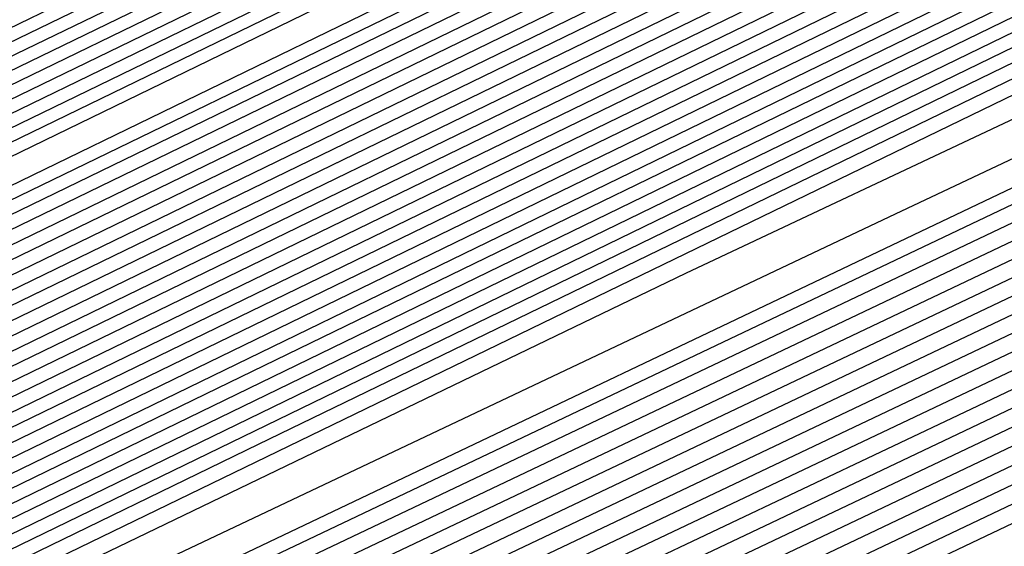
# Model space of a CAD drawing. Extents: x 3249832 to 3255657, y 13789405 to 13793316.
# Tile 392 of 656: x 3254719.753 to 3254720.854, y 13790589.181 to 13790589.77. Entities that reach past the tile are written whole.
import ezdxf

# ---------------------------------------------------------------- set-up
doc = ezdxf.new("R2010")
doc.units = 0
doc.header["$LTSCALE"] = 100
doc.header["$MEASUREMENT"] = 0
for name, color, linetype in [('GRATIO_CON', 10, 'CONTINUOUS'), ('GRATIO_ICON', 7, 'CONTINUOUS'), ('TARGETS_EAST', 7, 'CONTINUOUS')]:
    doc.layers.add(name, color=color, linetype=linetype)

# ---------------------------------------------------------------- blocks, each defined once
blk = doc.blocks.new('Gratio_032316_contours')
at = {"layer": 'GRATIO_CON', "color": 1, "linetype": 'Continuous', "flags": 128}
for points in [[(3254642.139, 13790551.7053), (3254660.6124, 13790560.6687), (3254682.3072, 13790571.2723), (3254700.7352, 13790580.305), (3254711.0317, 13790585.3564), (3254714.825, 13790587.2199), (3254715.3665, 13790587.4896), (3254715.3659, 13790587.4937), (3254715.3657, 13790587.4969), (3254715.3666, 13790587.4975), (3254715.9081, 13790587.7572), (3254719.6861, 13790589.589), (3254729.9352, 13790594.5687), (3254748.2689, 13790603.4881), (3254769.8147, 13790614.0012), (3254788.079, 13790622.9777)], [(3254643.9573, 13790552.6097), (3254661.9705, 13790561.3498), (3254683.1246, 13790571.6892), (3254701.0934, 13790580.4969), (3254711.1333, 13790585.4226), (3254714.8321, 13790587.2398), (3254715.3601, 13790587.5029), (3254715.3596, 13790587.5069), (3254715.3595, 13790587.5098), (3254715.3603, 13790587.5104), (3254715.8805, 13790587.7597), (3254719.5093, 13790589.5191), (3254729.3537, 13790594.3022), (3254746.9632, 13790602.8693), (3254767.6581, 13790612.9672), (3254785.2011, 13790621.5892)], [(3254645.7757, 13790553.5142), (3254663.3285, 13790562.0309), (3254683.9419, 13790572.1067), (3254701.4513, 13790580.6909), (3254711.2342, 13790585.4933), (3254714.8385, 13790587.2659), (3254715.3542, 13790587.5212), (3254715.853, 13790587.7617), (3254719.3325, 13790589.4492), (3254728.7721, 13790594.0356), (3254745.6576, 13790602.2505), (3254765.5015, 13790611.9331), (3254782.3232, 13790620.2006)], [(3254647.5941, 13790554.4186), (3254664.6865, 13790562.712), (3254684.7593, 13790572.5235), (3254701.8095, 13790580.8826), (3254711.336, 13790585.5591), (3254714.8458, 13790587.2852), (3254715.348, 13790587.5339), (3254715.8254, 13790587.7641), (3254719.1557, 13790589.3793), (3254728.1905, 13790593.7691), (3254744.3519, 13790601.6317), (3254763.3449, 13790610.8991), (3254779.4453, 13790618.8121)], [(3254651.2308, 13790556.2274), (3254667.4026, 13790564.0741), (3254686.3942, 13790573.3572), (3254702.526, 13790581.266), (3254711.5395, 13790585.6907), (3254714.8603, 13790587.3239), (3254715.3355, 13790587.5594), (3254715.7702, 13790587.7691), (3254718.8022, 13790589.2396), (3254727.0274, 13790593.236), (3254741.7406, 13790600.3941), (3254759.0318, 13790608.8311), (3254773.6894, 13790616.035)], [(3254653.0492, 13790557.1319), (3254668.7606, 13790564.7552), (3254687.2116, 13790573.774), (3254702.8843, 13790581.4577), (3254711.6412, 13790585.7564), (3254714.8676, 13790587.3433), (3254715.3293, 13790587.5721), (3254715.7426, 13790587.7716), (3254718.6254, 13790589.1697), (3254726.4458, 13790592.9695), (3254740.435, 13790599.7753), (3254756.8752, 13790607.7971), (3254770.8115, 13790614.6465), (3254778.5294, 13790618.5309)], [(3254646.2517, 13790553.9528), (3254654.8675, 13790558.0363), (3254670.1186, 13790565.4362), (3254688.0291, 13790574.1908), (3254703.2426, 13790581.6494), (3254711.743, 13790585.8222), (3254714.8749, 13790587.3627), (3254715.3231, 13790587.5848), (3254715.7151, 13790587.774), (3254718.4486, 13790589.0998), (3254725.8643, 13790592.703), (3254739.1294, 13790599.1565), (3254754.7186, 13790606.7631), (3254767.9336, 13790613.258), (3254775.252, 13790616.9413)], [(3254648.3232, 13790554.9771), (3254656.6859, 13790558.9407), (3254671.4766, 13790566.1173), (3254688.8465, 13790574.6076), (3254703.6008, 13790581.8411), (3254711.8447, 13790585.888), (3254714.8821, 13790587.382), (3254715.3169, 13790587.5976), (3254715.6875, 13790587.7765), (3254718.2718, 13790589.03), (3254725.2827, 13790592.4364), (3254737.8237, 13790598.5377), (3254752.562, 13790605.7291), (3254765.0557, 13790611.8694), (3254771.9746, 13790615.3518)]]:
    blk.add_lwpolyline(points, dxfattribs=at)
at = {"layer": 'GRATIO_CON', "color": 5, "linetype": 'Continuous', "flags": 128}
for points in [[(3254645.4599, 13790553.036), (3254663.069, 13790561.7623), (3254683.7862, 13790571.9554), (3254701.3959, 13790580.5965), (3254711.2365, 13790585.4241), (3254714.8618, 13790587.205), (3254715.3792, 13790587.4629), (3254715.3785, 13790587.4674), (3254715.3782, 13790587.4709), (3254715.379, 13790587.4719), (3254715.9133, 13790587.7279), (3254719.64, 13790589.5343), (3254729.7495, 13790594.4457), (3254747.8375, 13790603.2357), (3254769.1201, 13790613.5531), (3254787.2186, 13790622.2657)], [(3254649.9599, 13790555.2348), (3254666.4373, 13790563.4004), (3254685.823, 13790572.9383), (3254702.301, 13790581.0241), (3254711.5092, 13790585.5415), (3254714.9015, 13790587.208), (3254715.3856, 13790587.4496), (3254715.3848, 13790587.4542), (3254715.3844, 13790587.458), (3254715.3852, 13790587.4591), (3254715.9013, 13790587.7061), (3254719.4996, 13790589.4499), (3254729.2606, 13790594.1916), (3254746.7248, 13790602.6782), (3254767.2733, 13790612.6396), (3254784.7474, 13790621.0516)], [(3254645.8078, 13790553.0477), (3254654.4599, 13790557.4337), (3254669.8056, 13790565.0385), (3254687.8597, 13790573.9222), (3254703.2055, 13790581.4548), (3254711.7805, 13790585.6657), (3254714.9395, 13790587.2206), (3254715.3915, 13790587.4448), (3254715.8892, 13790587.6839), (3254719.3592, 13790589.3654), (3254728.7717, 13790593.9374), (3254745.612, 13790602.1206), (3254765.4264, 13790611.7261), (3254782.2763, 13790619.8376)], [(3254650.9146, 13790555.5543), (3254658.9599, 13790559.6325), (3254673.1739, 13790566.6765), (3254689.8966, 13790574.9051), (3254704.1107, 13790581.8824), (3254712.0533, 13790585.783), (3254714.9794, 13790587.2235), (3254715.3982, 13790587.4313), (3254715.8776, 13790587.6614), (3254719.2191, 13790589.2805), (3254728.2829, 13790593.683), (3254744.4993, 13790601.563), (3254763.5796, 13790610.8126), (3254779.8051, 13790618.6235)], [(3254649.0895, 13790554.2614), (3254654.3182, 13790556.9458), (3254657.5919, 13790558.6919), (3254661.1283, 13790560.5677), (3254667.9599, 13790564.0302), (3254679.9106, 13790569.9526), (3254693.9704, 13790576.8709), (3254705.921, 13790582.737), (3254712.5988, 13790586.0165), (3254715.0585, 13790587.2285), (3254715.4093, 13790587.4057), (3254715.4091, 13790587.4086), (3254715.4097, 13790587.4091), (3254715.4114, 13790587.4072), (3254715.8544, 13790587.617), (3254718.939, 13790589.1106), (3254727.3053, 13790593.1741), (3254742.2739, 13790600.4477), (3254759.8859, 13790608.9855), (3254774.8628, 13790616.1954)], [(3254652.9316, 13790556.1611), (3254659.0279, 13790559.2737), (3254662.7531, 13790561.2358), (3254666.2352, 13790563.0744), (3254672.4599, 13790566.2291), (3254683.2789, 13790571.5906), (3254696.0073, 13790577.8537), (3254706.8262, 13790583.1644), (3254712.8717, 13790586.1333), (3254715.0984, 13790587.2306), (3254715.416, 13790587.3911), (3254715.416, 13790587.3939), (3254715.4167, 13790587.3946), (3254715.4184, 13790587.393), (3254715.843, 13790587.5942), (3254718.799, 13790589.0255), (3254726.8166, 13790592.9197), (3254741.1612, 13790599.8901), (3254758.039, 13790608.072), (3254772.3917, 13790614.9813)], [(3254648.5889, 13790553.912), (3254656.7738, 13790558.0608), (3254663.7375, 13790561.6017), (3254667.9142, 13790563.7796), (3254671.342, 13790565.581), (3254676.9599, 13790568.4279), (3254686.6472, 13790573.2286), (3254698.0442, 13790578.8366), (3254707.7315, 13790583.5918), (3254713.1445, 13790586.2502), (3254715.1383, 13790587.2327), (3254715.4228, 13790587.3765), (3254715.4229, 13790587.3793), (3254715.4236, 13790587.3802), (3254715.4253, 13790587.3788), (3254715.8315, 13790587.5713), (3254718.659, 13790588.9404), (3254726.3278, 13790592.6653), (3254740.0485, 13790599.3324), (3254756.1922, 13790607.1585), (3254769.9205, 13790613.7673), (3254777.6832, 13790617.4194)], [(3254651.4104, 13790555.3035), (3254660.616, 13790559.9605), (3254668.4472, 13790563.9297), (3254673.0754, 13790566.3235), (3254676.4489, 13790568.0877), (3254681.4599, 13790570.6267), (3254690.0155, 13790574.8666), (3254700.0811, 13790579.8195), (3254708.6367, 13790584.0191), (3254713.4173, 13790586.367), (3254715.1783, 13790587.2348), (3254715.4296, 13790587.362), (3254715.4297, 13790587.3647), (3254715.4306, 13790587.3657), (3254715.4323, 13790587.3646), (3254715.8201, 13790587.5485), (3254718.5189, 13790588.8554), (3254725.8391, 13790592.4108), (3254738.9357, 13790598.7748), (3254754.3453, 13790606.2449), (3254767.4494, 13790612.5532), (3254774.8722, 13790616.0455)], [(3254647.5106, 13790553.2224), (3254657.0534, 13790558.0863), (3254668.3003, 13790563.7598), (3254677.8665, 13790568.5857), (3254683.3978, 13790571.4112), (3254686.6626, 13790573.101), (3254690.46, 13790575.0244), (3254696.7522, 13790578.1426), (3254704.1549, 13790581.7852), (3254710.4471, 13790584.8739), (3254713.963, 13790586.6006), (3254715.2582, 13790587.2389), (3254715.4431, 13790587.3328), (3254715.4435, 13790587.3354), (3254715.4445, 13790587.3367), (3254715.4462, 13790587.3361), (3254715.7971, 13790587.5028), (3254718.2389, 13790588.6852), (3254724.8615, 13790591.9019), (3254736.7103, 13790597.6595), (3254750.6516, 13790604.4179), (3254762.5071, 13790610.1251), (3254769.2501, 13790613.2977), (3254772.4608, 13790614.7267)], [(3254691.7695, 13790575.6077), (3254694.96, 13790577.2233), (3254700.1205, 13790579.7806), (3254706.1918, 13790582.7681), (3254711.3523, 13790585.3012), (3254714.2359, 13790586.7174), (3254715.2981, 13790587.241), (3254715.4499, 13790587.3183), (3254715.4504, 13790587.3208), (3254715.4515, 13790587.3223), (3254715.4532, 13790587.3219), (3254715.7857, 13790587.4799), (3254718.0989, 13790588.6002), (3254724.3728, 13790591.6475), (3254735.5976, 13790597.1019), (3254748.8048, 13790603.5044), (3254760.036, 13790608.911), (3254766.439, 13790611.9238), (3254769.587, 13790613.3281), (3254772.1591, 13790614.4553)], [(3254687.2858, 13790573.2417), (3254693.7202, 13790576.4989), (3254696.8763, 13790578.1144), (3254699.46, 13790579.4221), (3254703.4888, 13790581.4187), (3254708.2287, 13790583.751), (3254712.2575, 13790585.7286), (3254714.5087, 13790586.8342), (3254715.338, 13790587.2431), (3254715.4567, 13790587.3037), (3254715.4573, 13790587.3062), (3254715.4584, 13790587.3078), (3254715.4602, 13790587.3077), (3254715.7742, 13790587.4571), (3254717.9589, 13790588.5151), (3254723.884, 13790591.393), (3254734.4849, 13790596.5443), (3254746.9579, 13790602.5908), (3254757.5648, 13790607.6969), (3254763.628, 13790610.5499), (3254766.7132, 13790611.9296), (3254769.4468, 13790613.139), (3254773.8018, 13790615.1582)], [(3254691.9954, 13790575.5697), (3254698.8813, 13790579.0427), (3254701.9832, 13790580.621), (3254703.96, 13790581.621), (3254706.8571, 13790583.0567), (3254710.2655, 13790584.7338), (3254713.1627, 13790586.1559), (3254714.7816, 13790586.951), (3254715.378, 13790587.2452), (3254715.4634, 13790587.2891), (3254715.4641, 13790587.2915), (3254715.4654, 13790587.2933), (3254715.4671, 13790587.2935), (3254715.7628, 13790587.4342), (3254717.8189, 13790588.43), (3254723.3953, 13790591.1386), (3254733.3722, 13790595.9866), (3254745.1111, 13790601.6773), (3254755.0937, 13790606.4829), (3254760.817, 13790609.176), (3254763.8393, 13790610.531), (3254766.7345, 13790611.8227), (3254771.4153, 13790614)], [(3254687.5111, 13790573.2582), (3254701.4147, 13790580.2257), (3254709.2037, 13790584.1304), (3254712.1969, 13790585.6344), (3254712.96, 13790586.0188), (3254713.5937, 13790586.3332), (3254714.3394, 13790586.7008), (3254714.9737, 13790587.0132), (3254715.3288, 13790587.1891), (3254715.4606, 13790587.2552), (3254715.4811, 13790587.2651), (3254715.7399, 13790587.3885), (3254717.5388, 13790588.2599), (3254722.4177, 13790590.6297), (3254731.1468, 13790594.8713), (3254741.4174, 13790599.8502), (3254750.1514, 13790604.0547), (3254755.1949, 13790606.4282), (3254758.0917, 13790607.7338), (3254761.31, 13790609.19), (3254766.6422, 13790611.6836), (3254773.1773, 13790614.7751)], [(3254650.9017, 13790554.6653), (3254658.8371, 13790558.7771), (3254673.0892, 13790565.9887), (3254689.8746, 13790574.4203), (3254704.1484, 13790581.5711), (3254712.1263, 13790585.5666), (3254715.0665, 13790587.04), (3254715.4881, 13790587.251), (3254715.7284, 13790587.3657), (3254717.3988, 13790588.1749), (3254721.929, 13790590.3752), (3254730.0341, 13790594.3137), (3254739.5705, 13790598.9367), (3254747.6802, 13790602.8407), (3254752.3838, 13790605.0543), (3254755.2179, 13790606.3353), (3254758.5977, 13790607.8737), (3254764.2556, 13790610.5253), (3254771.1907, 13790613.8082)], [(3254652.1037, 13790555.2502), (3254659.8925, 13790559.2859), (3254673.8812, 13790566.3638), (3254690.3563, 13790574.639), (3254704.3657, 13790581.6567), (3254712.195, 13790585.5772), (3254715.0794, 13790587.0229), (3254715.4916, 13790587.2315), (3254715.4923, 13790587.2341), (3254715.4936, 13790587.2363), (3254715.4952, 13790587.2371), (3254715.717, 13790587.343), (3254717.2588, 13790588.0898), (3254721.4402, 13790590.1208), (3254728.9214, 13790593.7561), (3254737.7237, 13790598.0232), (3254745.2091, 13790601.6266), (3254749.5728, 13790603.6804), (3254752.344, 13790604.9367), (3254755.8855, 13790606.5574), (3254761.8691, 13790609.3671), (3254769.2041, 13790612.8413), (3254776.1088, 13790616.118)], [(3254650.5295, 13790554.2765), (3254653.3056, 13790555.8352), (3254660.9478, 13790559.7949), (3254674.6731, 13790566.7396), (3254690.838, 13790574.8591), (3254704.5835, 13790581.7451), (3254712.2651, 13790585.5926), (3254715.0949, 13790587.012), (3254715.4992, 13790587.2173), (3254715.4997, 13790587.2202), (3254715.5008, 13790587.2224), (3254715.5022, 13790587.2231), (3254715.7056, 13790587.3202), (3254717.1188, 13790588.0047), (3254720.9515, 13790589.8664), (3254727.8087, 13790593.1984), (3254735.8769, 13790597.1097), (3254742.7379, 13790600.4126), (3254746.7617, 13790602.3065), (3254749.4702, 13790603.5381), (3254753.1732, 13790605.2411), (3254759.4825, 13790608.2089), (3254767.2174, 13790611.8744), (3254774.4989, 13790615.3301)], [(3254653.0399, 13790555.5064), (3254655.7096, 13790557.0052), (3254663.0585, 13790560.8129), (3254676.257, 13790567.4911), (3254691.8012, 13790575.2992), (3254705.0188, 13790581.9215), (3254712.405, 13790585.6223), (3254715.1255, 13790586.9884), (3254715.5137, 13790587.187), (3254715.5139, 13790587.1907), (3254715.5149, 13790587.1935), (3254715.5162, 13790587.1948), (3254715.6827, 13790587.2745), (3254716.8387, 13790587.8346), (3254719.9739, 13790589.3575), (3254725.5832, 13790592.0832), (3254732.1832, 13790595.2826), (3254737.7956, 13790597.9844), (3254741.1396, 13790599.5586), (3254743.7225, 13790600.741), (3254747.7487, 13790602.6085), (3254754.7095, 13790605.8925), (3254763.2441, 13790609.9406), (3254771.2789, 13790613.7544)], [(3254692.2829, 13790575.5193), (3254705.2366, 13790582.0098), (3254712.4751, 13790585.6374), (3254715.1409, 13790586.9771), (3254715.5211, 13790587.1724), (3254715.5211, 13790587.1764), (3254715.522, 13790587.1793), (3254715.5233, 13790587.1807), (3254715.6712, 13790587.2517), (3254716.6987, 13790587.7496), (3254719.4852, 13790589.103), (3254724.4705, 13790591.5255), (3254730.3363, 13790594.3691), (3254735.3245, 13790596.7704), (3254738.3286, 13790598.1847), (3254740.8487, 13790599.3424), (3254745.0364, 13790601.2922), (3254752.3229, 13790604.7343), (3254761.2575, 13790608.9736), (3254769.6689, 13790612.9665), (3254775.8378, 13790615.8811)], [(3254677.8408, 13790568.2426), (3254692.7645, 13790575.7394), (3254705.4543, 13790582.0981), (3254712.5451, 13790585.6526), (3254715.1564, 13790586.9658), (3254715.5285, 13790587.1578), (3254715.5284, 13790587.1621), (3254715.5291, 13790587.1652), (3254715.5303, 13790587.1667), (3254715.6598, 13790587.2289), (3254716.5587, 13790587.6645), (3254718.9964, 13790588.8486), (3254723.3578, 13790590.9679), (3254728.4895, 13790593.4556), (3254732.8533, 13790595.5563), (3254735.5176, 13790596.8108), (3254737.9749, 13790597.9438), (3254742.3242, 13790599.9759), (3254749.9364, 13790603.5761), (3254759.2708, 13790608.0067), (3254768.0589, 13790612.1786), (3254774.5039, 13790615.224)], [(3254678.6327, 13790568.6184), (3254693.2462, 13790575.9595), (3254705.672, 13790582.1864), (3254712.6152, 13790585.6677), (3254715.1718, 13790586.9544), (3254715.5359, 13790587.1432), (3254715.5356, 13790587.1479), (3254715.5363, 13790587.151), (3254715.5373, 13790587.1526), (3254715.6484, 13790587.2061), (3254716.4187, 13790587.5794), (3254718.5077, 13790588.5941), (3254722.2451, 13790590.4102), (3254726.6426, 13790592.542), (3254730.3822, 13790594.3422), (3254732.7065, 13790595.4369), (3254735.101, 13790596.5452), (3254739.6119, 13790598.6596), (3254747.5498, 13790602.4179), (3254757.2842, 13790607.0398), (3254766.4489, 13790611.3907), (3254773.17, 13790614.5669)], [(3254680.2165, 13790569.3699), (3254694.2095, 13790576.3997), (3254706.1075, 13790582.363), (3254712.7553, 13790585.698), (3254715.2027, 13790586.9318), (3254715.5507, 13790587.114), (3254715.5501, 13790587.1193), (3254715.5505, 13790587.1228), (3254715.5514, 13790587.1245), (3254715.6255, 13790587.1605), (3254716.1386, 13790587.4093), (3254717.5302, 13790588.0852), (3254720.0197, 13790589.295), (3254722.9489, 13790590.715), (3254725.4399, 13790591.9141), (3254727.0844, 13790592.6891), (3254729.3534, 13790593.7481), (3254734.1874, 13790596.027), (3254742.7767, 13790600.1014), (3254753.3109, 13790605.106), (3254763.2289, 13790609.8149), (3254770.5022, 13790613.2526), (3254775.2309, 13790615.445)], [(3254681.0084, 13790569.7457), (3254694.6911, 13790576.6198), (3254706.3252, 13790582.4514), (3254712.8253, 13790585.7131), (3254715.2181, 13790586.9205), (3254715.5581, 13790587.0994), (3254715.5573, 13790587.105), (3254715.5577, 13790587.1086), (3254715.5585, 13790587.1105), (3254715.614, 13790587.1377), (3254715.9986, 13790587.3243), (3254717.0414, 13790587.8308), (3254718.907, 13790588.7373), (3254721.1021, 13790589.8014), (3254722.9687, 13790590.7), (3254724.2734, 13790591.3152), (3254726.4795, 13790592.3495), (3254731.4751, 13790594.7106), (3254740.3902, 13790598.9432), (3254751.3242, 13790604.1391), (3254761.6189, 13790609.027), (3254769.1683, 13790612.5955), (3254774.0756, 13790614.8726)], [(3254681.8003, 13790570.1215), (3254695.1728, 13790576.8399), (3254706.5429, 13790582.5397), (3254712.8954, 13790585.7283), (3254715.2336, 13790586.9092), (3254715.5655, 13790587.0848), (3254715.5646, 13790587.0908), (3254715.5648, 13790587.0945), (3254715.5655, 13790587.0964), (3254715.6026, 13790587.1149), (3254715.8586, 13790587.2392), (3254716.5526, 13790587.5763), (3254717.7943, 13790588.1797), (3254719.2552, 13790588.8879), (3254720.4976, 13790589.486), (3254721.4623, 13790589.9413), (3254723.6057, 13790590.9509), (3254728.7628, 13790593.3943), (3254738.0036, 13790597.785), (3254749.3376, 13790603.1722), (3254760.0089, 13790608.2391), (3254767.8344, 13790611.9384), (3254772.9202, 13790614.3002)], [(3254682.5923, 13790570.4972), (3254695.6546, 13790577.0593), (3254706.7614, 13790582.6258), (3254712.967, 13790585.7384), (3254715.2513, 13790586.8898), (3254715.5753, 13790587.0598), (3254715.5732, 13790587.0655), (3254715.5718, 13790587.0702), (3254715.5712, 13790587.0742), (3254715.5713, 13790587.0777), (3254715.5719, 13790587.0805), (3254715.5725, 13790587.0824), (3254715.5912, 13790587.0921), (3254715.7186, 13790587.1542), (3254716.0639, 13790587.3219), (3254716.6816, 13790587.6221), (3254717.4084, 13790587.9744), (3254718.0264, 13790588.2719), (3254718.6513, 13790588.5674), (3254720.7319, 13790589.5523), (3254726.0506, 13790592.078), (3254735.6171, 13790596.6268), (3254747.3509, 13790602.2053)], [(3254684.1761, 13790571.2487), (3254696.618, 13790577.4994), (3254707.1969, 13790582.802), (3254713.1074, 13790585.7679), (3254715.2826, 13790586.8659), (3254715.5906, 13790587.0293), (3254715.5881, 13790587.0358), (3254715.5865, 13790587.0411), (3254715.5857, 13790587.0455), (3254715.5857, 13790587.0491), (3254715.5862, 13790587.0517), (3254715.5868, 13790587.0533), (3254715.8668, 13790587.1867), (3254717.823, 13790588.1171), (3254723.1317, 13790590.6428), (3254732.719, 13790595.2041), (3254744.5101, 13790600.8106), (3254755.6802, 13790606.114), (3254763.9812, 13790610.0377), (3254769.4727, 13790612.5918), (3254772.7913, 13790614.058)], [(3254684.968, 13790571.6245), (3254697.0997, 13790577.7194), (3254707.4147, 13790582.8902), (3254713.1775, 13790585.7827), (3254715.2982, 13790586.854), (3254715.5983, 13790587.014), (3254715.5956, 13790587.0209), (3254715.5938, 13790587.0266), (3254715.5929, 13790587.0311), (3254715.5928, 13790587.0347), (3254715.5933, 13790587.0371), (3254715.5941, 13790587.0382), (3254715.8655, 13790587.1668), (3254717.7598, 13790588.067), (3254722.9002, 13790590.5119), (3254732.1888, 13790594.9308), (3254743.6448, 13790600.3775), (3254754.5666, 13790605.5623), (3254762.7944, 13790609.4506), (3254768.3357, 13790612.0281), (3254771.74, 13790613.536)], [(3254685.7599, 13790572.0002), (3254697.5813, 13790577.9395), (3254707.6325, 13790582.9783), (3254713.2477, 13790585.7974), (3254715.3139, 13790586.8421), (3254715.6059, 13790586.9987), (3254715.6031, 13790587.0061), (3254715.6012, 13790587.0121), (3254715.6002, 13790587.0168), (3254715.6, 13790587.0202), (3254715.6005, 13790587.0224), (3254715.6014, 13790587.0231), (3254715.8641, 13790587.1469), (3254717.6967, 13790588.0169), (3254722.6687, 13790590.3811), (3254731.6586, 13790594.6574), (3254742.7795, 13790599.9444), (3254753.4529, 13790605.0106), (3254761.6075, 13790608.8634), (3254767.1987, 13790611.4645), (3254770.6888, 13790613.014), (3254772.5688, 13790613.737)], [(3254686.5518, 13790572.376), (3254698.063, 13790578.1595), (3254707.8503, 13790583.0665), (3254713.3179, 13790585.8122), (3254715.3295, 13790586.8301), (3254715.6136, 13790586.9834), (3254715.6106, 13790586.9912), (3254715.6085, 13790586.9975), (3254715.6074, 13790587.0024), (3254715.6072, 13790587.0058), (3254715.6076, 13790587.0078), (3254715.6086, 13790587.008), (3254715.8627, 13790587.127), (3254717.6335, 13790587.9669), (3254722.4373, 13790590.2503), (3254731.1285, 13790594.3841), (3254741.9141, 13790599.5112), (3254752.3392, 13790604.4589), (3254760.4207, 13790608.2763), (3254766.0618, 13790610.9008), (3254769.6376, 13790612.4919), (3254771.5699, 13790613.2422)], [(3254688.1357, 13790573.1275), (3254699.0263, 13790578.5996), (3254708.2858, 13790583.2427), (3254713.4583, 13790585.8417), (3254715.3608, 13790586.8063), (3254715.6289, 13790586.9528), (3254715.6255, 13790586.9616), (3254715.6232, 13790586.9685), (3254715.6219, 13790586.9736), (3254715.6215, 13790586.977), (3254715.6219, 13790586.9785), (3254715.6231, 13790586.9779), (3254715.86, 13790587.0872), (3254717.5072, 13790587.8667), (3254721.9744, 13790589.9887), (3254730.0682, 13790593.8374), (3254740.1834, 13790598.645), (3254750.1119, 13790603.3555)], [(3254688.9276, 13790573.5033), (3254699.508, 13790578.8196), (3254708.5036, 13790583.3309), (3254713.5284, 13790585.8564), (3254715.3764, 13790586.7943), (3254715.6366, 13790586.9375), (3254715.633, 13790586.9467), (3254715.6306, 13790586.954), (3254715.6292, 13790586.9593), (3254715.6287, 13790586.9626), (3254715.6291, 13790586.9638), (3254715.6304, 13790586.9628), (3254715.8586, 13790587.0673), (3254717.444, 13790587.8166), (3254721.7429, 13790589.8578), (3254729.538, 13790593.5641), (3254739.3181, 13790598.2119), (3254748.9983, 13790602.8038)], [(3254689.7195, 13790573.8791), (3254699.9897, 13790579.0397), (3254708.7214, 13790583.419), (3254713.5986, 13790585.8712), (3254715.392, 13790586.7824), (3254715.6442, 13790586.9223), (3254715.6405, 13790586.9319), (3254715.638, 13790586.9394), (3254715.6364, 13790586.9449), (3254715.6358, 13790586.9482), (3254715.6363, 13790586.9492), (3254715.6377, 13790586.9477), (3254715.8573, 13790587.0474), (3254717.3809, 13790587.7665), (3254721.5114, 13790589.727), (3254729.0078, 13790593.2907), (3254738.4527, 13790597.7787), (3254747.8846, 13790602.2521)], [(3254690.5114, 13790574.2548), (3254700.4713, 13790579.2597), (3254708.9392, 13790583.5072), (3254713.6688, 13790585.8859), (3254715.4077, 13790586.7705), (3254715.6519, 13790586.907), (3254715.648, 13790586.917), (3254715.6453, 13790586.9249), (3254715.6437, 13790586.9305), (3254715.643, 13790586.9338), (3254715.6434, 13790586.9345), (3254715.6449, 13790586.9327), (3254715.8559, 13790587.0275), (3254717.3177, 13790587.7164), (3254721.28, 13790589.5962), (3254728.4777, 13790593.0174), (3254737.5874, 13790597.3456), (3254746.7709, 13790601.7004)], [(3254692.0952, 13790575.0064), (3254701.4347, 13790579.6998), (3254709.3748, 13790583.6834), (3254713.8091, 13790585.9154), (3254715.439, 13790586.7467), (3254715.6673, 13790586.8766), (3254715.6632, 13790586.8877), (3254715.661, 13790586.8953), (3254715.6608, 13790586.8982), (3254715.8536, 13790586.9865), (3254717.1914, 13790587.6161), (3254720.817, 13790589.3346), (3254727.4174, 13790592.4707), (3254735.8567, 13790596.4794), (3254744.5436, 13790600.597), (3254752.1128, 13790604.1664)], [(3254685.2199, 13790571.5024), (3254692.8871, 13790575.3821), (3254701.9163, 13790579.9198), (3254709.5925, 13790583.7716), (3254713.8793, 13790585.9301), (3254715.4546, 13790586.7347), (3254715.6749, 13790586.8612), (3254715.6706, 13790586.8725), (3254715.6682, 13790586.8802), (3254715.6682, 13790586.8829), (3254715.8522, 13790586.9665), (3254717.1283, 13790587.566), (3254720.5856, 13790589.2037), (3254726.8872, 13790592.1973), (3254734.9913, 13790596.0463), (3254743.4299, 13790600.0453), (3254750.9259, 13790603.5792)], [(3254686.2753, 13790572.0114), (3254693.679, 13790575.7579), (3254702.398, 13790580.1398), (3254709.8103, 13790583.8597), (3254713.9495, 13790585.9449), (3254715.4703, 13790586.7228), (3254715.6826, 13790586.8457), (3254715.6781, 13790586.8572), (3254715.6757, 13790586.8649), (3254715.6756, 13790586.8673), (3254715.851, 13790586.9463), (3254717.0652, 13790587.5158), (3254720.3542, 13790589.0728), (3254726.3571, 13790591.924), (3254734.126, 13790595.6131), (3254742.3163, 13790599.4936), (3254749.7391, 13790602.9921)], [(3254687.3306, 13790572.5204), (3254694.471, 13790576.1337), (3254702.8797, 13790580.3599), (3254710.0281, 13790583.9478), (3254714.0197, 13790585.9596), (3254715.486, 13790586.7106), (3254715.6904, 13790586.8298), (3254715.6861, 13790586.841), (3254715.6838, 13790586.8481), (3254715.6839, 13790586.8501), (3254715.8505, 13790586.9246), (3254717.0026, 13790587.4646), (3254720.1229, 13790588.9415), (3254725.827, 13790591.6505), (3254733.2607, 13790595.18), (3254741.2026, 13790598.9419), (3254748.5522, 13790602.4049)], [(3254689.4412, 13790573.5385), (3254696.0548, 13790576.8852), (3254703.843, 13790580.8), (3254710.4637, 13790584.1241), (3254714.1601, 13790585.9891), (3254715.5173, 13790586.6864), (3254715.7061, 13790586.798), (3254715.7019, 13790586.8086), (3254715.7, 13790586.8146), (3254715.7004, 13790586.8156), (3254715.8494, 13790586.8813), (3254716.8773, 13790587.3622), (3254719.6605, 13790588.6789), (3254724.7668, 13790591.1035), (3254731.53, 13790594.3137), (3254738.9753, 13790597.8385), (3254746.1785, 13790601.2307)], [(3254690.4965, 13790574.0475), (3254696.8467, 13790577.2609), (3254704.3247, 13790581.02), (3254710.6814, 13790584.2123), (3254714.2303, 13790586.0038), (3254715.533, 13790586.6743), (3254715.714, 13790586.7821), (3254715.7099, 13790586.7923), (3254715.7081, 13790586.7978), (3254715.7087, 13790586.7983), (3254715.8489, 13790586.8596), (3254716.8147, 13790587.311), (3254719.4293, 13790588.5476), (3254724.2367, 13790590.83), (3254730.6646, 13790593.8806), (3254737.8616, 13790597.2868), (3254744.9917, 13790600.6435)], [(3254691.5518, 13790574.5565), (3254697.6386, 13790577.6367), (3254704.8063, 13790581.24), (3254710.8992, 13790584.3004), (3254714.3004, 13790586.0185), (3254715.5487, 13790586.6622), (3254715.7218, 13790586.7662), (3254715.7178, 13790586.7761), (3254715.7162, 13790586.781), (3254715.7169, 13790586.7811), (3254715.8483, 13790586.838), (3254716.752, 13790587.2598), (3254719.198, 13790588.4163), (3254723.7066, 13790590.5565), (3254729.7993, 13790593.4474), (3254736.7479, 13790596.7351), (3254743.8048, 13790600.0564), (3254750.1441, 13790603.0095)]]:
    blk.add_lwpolyline(points, dxfattribs=at)
at = {"layer": 'GRATIO_ICON', "color": 7, "linetype": 'Continuous', "flags": 128}
for points in [[(3254649.4124, 13790555.323), (3254666.0445, 13790563.393), (3254685.5768, 13790572.9403), (3254702.1678, 13790581.0743), (3254711.4377, 13790585.6249), (3254714.8531, 13790587.3046), (3254715.3418, 13790587.5467), (3254715.7978, 13790587.7666), (3254718.979, 13790589.3094), (3254727.609, 13790593.5026), (3254743.0463, 13790601.0129), (3254761.1884, 13790609.8651), (3254776.5674, 13790617.4236)], [(3254650.3946, 13790556.0014), (3254658.5043, 13790559.8452), (3254672.8347, 13790566.7984), (3254689.6639, 13790575.0245), (3254703.9591, 13790582.0328), (3254711.9464, 13790585.9538), (3254714.8894, 13790587.4014), (3254715.3107, 13790587.6103), (3254715.6599, 13790587.779), (3254718.095, 13790588.9601), (3254724.7011, 13790592.1699), (3254736.5181, 13790597.9189), (3254750.4054, 13790604.6951), (3254762.1777, 13790610.4809), (3254768.6972, 13790613.7622), (3254771.0169, 13790615.0384), (3254771.2377, 13790615.3126)], [(3254652.4307, 13790556.1481), (3254656.0215, 13790558.061), (3254663.4599, 13790561.8314), (3254676.5423, 13790568.3146), (3254691.9335, 13790575.888), (3254705.0159, 13790582.3099), (3254712.3263, 13790585.9001), (3254715.0195, 13790587.2261), (3254715.4051, 13790587.4175), (3254715.8661, 13790587.6387), (3254719.079, 13790589.1955), (3254727.7941, 13790593.4286), (3254743.3866, 13790601.0054), (3254761.7327, 13790609.8991), (3254777.334, 13790617.4094)], [(3254645.557, 13790552.2637), (3254654.2319, 13790556.6949), (3254664.4581, 13790561.8601), (3254673.1568, 13790566.2577), (3254678.2366, 13790568.8673), (3254681.5558, 13790570.5944), (3254685.96, 13790572.8256), (3254693.3838, 13790576.5046), (3254702.118, 13790580.8023), (3254709.5419, 13790584.4465), (3254713.6902, 13790586.4838), (3254715.2182, 13790587.2369), (3254715.4363, 13790587.3474), (3254715.4366, 13790587.35), (3254715.4375, 13790587.3512), (3254715.4393, 13790587.3504), (3254715.8086, 13790587.5256), (3254718.3789, 13790588.7703), (3254725.3503, 13790592.1564), (3254737.823, 13790598.2172), (3254752.4985, 13790605.3314), (3254764.9782, 13790611.3391), (3254772.0611, 13790614.6716)], [(3254683.6689, 13790571.3585), (3254696.7051, 13790577.8977), (3254704.0425, 13790581.5866), (3254707.09, 13790583.1278), (3254708.46, 13790583.82), (3254710.2254, 13790584.695), (3254712.3024, 13790585.7173), (3254714.0678, 13790586.5839), (3254715.0544, 13790587.0684), (3254715.4179, 13790587.2476), (3254715.4702, 13790587.2747), (3254715.471, 13790587.2769), (3254715.4723, 13790587.2788), (3254715.4741, 13790587.2793), (3254715.7513, 13790587.4114), (3254717.6788, 13790588.345), (3254722.9065, 13790590.8841), (3254732.2595, 13790595.429), (3254743.2642, 13790600.7638), (3254752.6225, 13790605.2688)], [(3254651.7847, 13790554.8915), (3254654.5076, 13790556.4202), (3254662.0031, 13790560.3039), (3254675.4651, 13790567.1153), (3254691.3196, 13790575.0792), (3254704.8011, 13790581.8331), (3254712.335, 13790585.6071), (3254715.1101, 13790586.9997), (3254715.5062, 13790587.2016), (3254715.5066, 13790587.205), (3254715.5077, 13790587.2076), (3254715.5092, 13790587.2088), (3254715.6941, 13790587.2973), (3254716.9787, 13790587.9197), (3254720.4627, 13790589.6119), (3254726.696, 13790592.6408), (3254734.03, 13790596.1961), (3254740.2668, 13790599.1985), (3254743.9507, 13790600.9325), (3254746.5964, 13790602.1395), (3254750.4609, 13790603.9248), (3254757.096, 13790607.0507), (3254765.2308, 13790610.9075), (3254772.8889, 13790614.5422)], [(3254679.4246, 13790568.9942), (3254693.7278, 13790576.1796), (3254705.8897, 13790582.2747), (3254712.6852, 13790585.6828), (3254715.1872, 13790586.9431), (3254715.5433, 13790587.1286), (3254715.5429, 13790587.1336), (3254715.5434, 13790587.1369), (3254715.5444, 13790587.1386), (3254715.6369, 13790587.1833), (3254716.2787, 13790587.4944), (3254718.0189, 13790588.3397), (3254721.1324, 13790589.8526), (3254724.7958, 13790591.6285), (3254727.911, 13790593.1282), (3254729.8955, 13790594.063), (3254732.2272, 13790595.1466), (3254736.8996, 13790597.3433), (3254745.1633, 13790601.2597), (3254755.2975, 13790606.0729), (3254764.8389, 13790610.6028), (3254771.8361, 13790613.9098)], [(3254683.3842, 13790570.8729), (3254696.1363, 13790577.2794), (3254706.9791, 13790582.7139), (3254713.0372, 13790585.7532), (3254715.2669, 13790586.8778), (3254715.5829, 13790587.0446), (3254715.5806, 13790587.0506), (3254715.5791, 13790587.0557), (3254715.5784, 13790587.0599), (3254715.8668, 13790587.2007), (3254717.8851, 13790588.1638), (3254723.3626, 13790590.7721), (3254733.249, 13790595.477), (3254745.3755, 13790601.2437), (3254756.7939, 13790606.6657), (3254765.1681, 13790610.6249), (3254770.6097, 13790613.1555), (3254773.8425, 13790614.5801)], [(3254687.3437, 13790572.7518), (3254698.5447, 13790578.3795), (3254708.0681, 13790583.1546), (3254713.3881, 13790585.8269), (3254715.3451, 13790586.8182), (3254715.6212, 13790586.9681), (3254715.6181, 13790586.9764), (3254715.6159, 13790586.983), (3254715.6147, 13790586.988), (3254715.6143, 13790586.9914), (3254715.6148, 13790586.9931), (3254715.6159, 13790586.993), (3254715.8614, 13790587.1071), (3254717.5703, 13790587.9168), (3254722.2058, 13790590.1195), (3254730.5983, 13790594.1107), (3254741.0488, 13790599.0781), (3254751.2256, 13790603.9072), (3254759.2338, 13790607.6892), (3254764.9248, 13790610.3372), (3254768.5864, 13790611.9699), (3254770.5711, 13790612.7474), (3254771.4904, 13790612.9949)], [(3254691.3033, 13790574.6306), (3254700.953, 13790579.4797), (3254709.157, 13790583.5953), (3254713.739, 13790585.9006), (3254715.4233, 13790586.7586), (3254715.6595, 13790586.8917), (3254715.6555, 13790586.9022), (3254715.6527, 13790586.9104), (3254715.6509, 13790586.9161), (3254715.6502, 13790586.9194), (3254715.6506, 13790586.9199), (3254715.6522, 13790586.9176), (3254715.8545, 13790587.0076), (3254717.2545, 13790587.6664), (3254721.0485, 13790589.4654), (3254727.9475, 13790592.744), (3254736.722, 13790596.9125), (3254745.6573, 13790601.1487)], [(3254688.3859, 13790573.0294), (3254695.2629, 13790576.5094), (3254703.3613, 13790580.5799), (3254710.2459, 13790584.036), (3254714.0899, 13790585.9743), (3254715.5017, 13790586.6985), (3254715.6983, 13790586.8139), (3254715.694, 13790586.8248), (3254715.6919, 13790586.8313), (3254715.6921, 13790586.8328), (3254715.8499, 13790586.903), (3254716.9399, 13790587.4134), (3254719.8917, 13790588.8102), (3254725.2969, 13790591.377), (3254732.3953, 13790594.7468), (3254740.0889, 13790598.3902), (3254747.3654, 13790601.8178)]]:
    blk.add_lwpolyline(points, dxfattribs=at)

msp = doc.modelspace()

# ---------------------------------------------------------------- linework, layer by layer
at = {"layer": 'TARGETS_EAST', "color": 1, "const_width": 2.5}
msp.add_lwpolyline([(3254706.2075, 13790587.8749, 1), (3254723.7075, 13790587.8749, 1)], format="xyb", close=True, dxfattribs=at)

# ---------------------------------------------------------------- block references
at = {"layer": 'TARGETS_EAST'}
msp.add_blockref('Gratio_032316_contours', (0, 0), dxfattribs=at)

doc.saveas('drawing.dxf')
